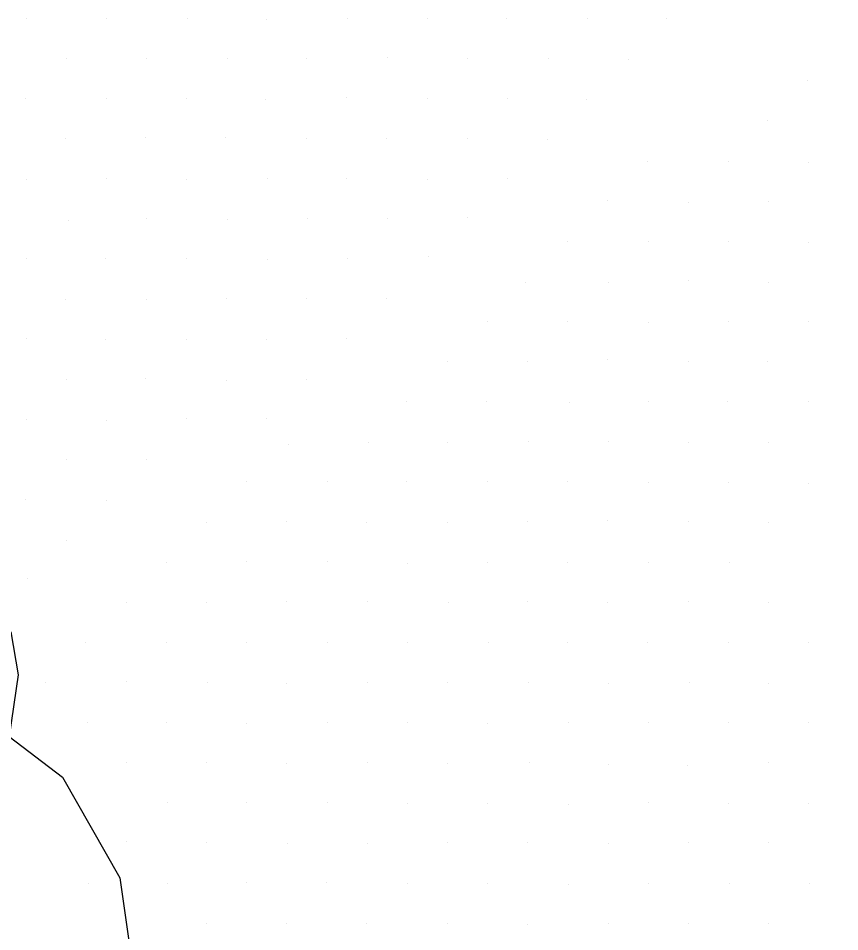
# Model space of a CAD drawing. Extents: x 1602514 to 1609837, y 863887 to 871157.
# Drawn here: x 1605730.7 to 1605875.4, y 867352.1 to 867513 of the extents above; entities that cross this region are included whole.
import ezdxf

# ---------------------------------------------------------------- set-up
doc = ezdxf.new("R2010")
doc.units = 0
doc.layers.add('Survey-Ridge Lines', color=7, linetype='Continuous')
doc.layers.add('Survey-Spot dirt', color=7, linetype='Continuous')

msp = doc.modelspace()

# ---------------------------------------------------------------- linework, layer by layer
at = {"layer": 'Survey-Ridge Lines'}
msp.add_lwpolyline([(1605729.44, 867404.9), (1605730.73, 867397.37), (1605729.16, 867386.47), (1605738.51, 867379.33), (1605748.64, 867361.59), (1605751.11, 867344.36), (1605756.2, 867325.17), (1605778.09, 867311.56), (1605801.41, 867284.08), (1605818.75, 867267.16), (1605852.41, 867253.35), (1605869.78, 867217.78), (1605905.28, 867186.75)], dxfattribs=at)
msp.add_lwpolyline([(1605729.44, 867404.9), (1605730.73, 867397.37), (1605729.16, 867386.47), (1605738.51, 867379.33), (1605748.64, 867361.59), (1605751.11, 867344.36), (1605756.2, 867325.17), (1605778.09, 867311.56), (1605801.41, 867284.08), (1605818.75, 867267.16), (1605852.41, 867253.35), (1605869.78, 867217.78), (1605905.28, 867186.75)], dxfattribs=at)
at = {"layer": 'Survey-Spot dirt'}
for p, q in [((1605732.16, 867512.98), (1605732.16, 867512.98)), ((1605732.16, 867512.98), (1605732.16, 867512.98)), ((1605760.47, 867512.94), (1605760.47, 867512.94)), ((1605760.47, 867512.94), (1605760.47, 867512.94)), ((1605788.73, 867512.95), (1605788.73, 867512.95)), ((1605788.73, 867512.95), (1605788.73, 867512.95)), ((1605830.96, 867512.99), (1605830.96, 867512.99)), ((1605830.96, 867512.99), (1605830.96, 867512.99)), ((1605844.9, 867512.99), (1605844.9, 867512.99)), ((1605844.9, 867512.99), (1605844.9, 867512.99)), ((1605746.3, 867512.92), (1605746.3, 867512.92)), ((1605746.3, 867512.92), (1605746.3, 867512.92)), ((1605774.46, 867512.85), (1605774.46, 867512.85)), ((1605774.46, 867512.85), (1605774.46, 867512.85)), ((1605802.8, 867512.91), (1605802.8, 867512.91)), ((1605802.8, 867512.91), (1605802.8, 867512.91)), ((1605816.72, 867512.89), (1605816.72, 867512.89)), ((1605816.72, 867512.89), (1605816.72, 867512.89)), ((1605739.21, 867505.83), (1605739.21, 867505.83)), ((1605739.21, 867505.83), (1605739.21, 867505.83)), ((1605753.25, 867505.89), (1605753.25, 867505.89)), ((1605753.25, 867505.89), (1605753.25, 867505.89)), ((1605767.53, 867505.9), (1605767.53, 867505.9)), ((1605767.53, 867505.9), (1605767.53, 867505.9)), ((1605781.54, 867505.93), (1605781.54, 867505.93)), ((1605781.54, 867505.93), (1605781.54, 867505.93)), ((1605795.81, 867506.1), (1605795.81, 867506.1)), ((1605795.81, 867506.1), (1605795.81, 867506.1)), ((1605809.79, 867505.84), (1605809.79, 867505.84)), ((1605809.79, 867505.84), (1605809.79, 867505.84)), ((1605824.04, 867505.84), (1605824.04, 867505.84)), ((1605824.04, 867505.84), (1605824.04, 867505.84)), ((1605838.14, 867505.77), (1605838.14, 867505.77)), ((1605838.14, 867505.77), (1605838.14, 867505.77)), ((1605869.76, 867502.01), (1605869.76, 867502.01)), ((1605869.76, 867502.01), (1605869.76, 867502.01)), ((1605732.07, 867498.81), (1605732.07, 867498.81)), ((1605732.07, 867498.81), (1605732.07, 867498.81)), ((1605746.27, 867498.9), (1605746.27, 867498.9)), ((1605746.27, 867498.9), (1605746.27, 867498.9)), ((1605760.39, 867498.9), (1605760.39, 867498.9)), ((1605760.39, 867498.9), (1605760.39, 867498.9)), ((1605774.37, 867498.74), (1605774.37, 867498.74)), ((1605774.37, 867498.74), (1605774.37, 867498.74)), ((1605788.47, 867499.01), (1605788.47, 867499.01)), ((1605788.47, 867499.01), (1605788.47, 867499.01)), ((1605802.87, 867498.8), (1605802.87, 867498.8)), ((1605802.87, 867498.8), (1605802.87, 867498.8)), ((1605816.92, 867498.91), (1605816.92, 867498.91)), ((1605816.92, 867498.91), (1605816.92, 867498.91)), ((1605830.85, 867498.76), (1605830.85, 867498.76)), ((1605830.85, 867498.76), (1605830.85, 867498.76)), ((1605862.66, 867494.9), (1605862.66, 867494.9)), ((1605862.66, 867494.9), (1605862.66, 867494.9)), ((1605739.14, 867491.85), (1605739.14, 867491.85)), ((1605739.14, 867491.85), (1605739.14, 867491.85)), ((1605753.17, 867491.95), (1605753.17, 867491.95)), ((1605753.17, 867491.95), (1605753.17, 867491.95)), ((1605767.23, 867491.99), (1605767.23, 867491.99)), ((1605767.23, 867491.99), (1605767.23, 867491.99)), ((1605781.55, 867491.81), (1605781.55, 867491.81)), ((1605781.55, 867491.81), (1605781.55, 867491.81)), ((1605795.66, 867491.76), (1605795.66, 867491.76)), ((1605795.66, 867491.76), (1605795.66, 867491.76)), ((1605809.9, 867491.8), (1605809.9, 867491.8)), ((1605809.9, 867491.8), (1605809.9, 867491.8)), ((1605823.94, 867491.69), (1605823.94, 867491.69)), ((1605823.94, 867491.69), (1605823.94, 867491.69)), ((1605841.61, 867487.81), (1605841.61, 867487.81)), ((1605841.61, 867487.81), (1605841.61, 867487.81)), ((1605855.9, 867487.8), (1605855.9, 867487.8)), ((1605855.9, 867487.8), (1605855.9, 867487.8)), ((1605869.85, 867487.64), (1605869.85, 867487.64)), ((1605869.85, 867487.64), (1605869.85, 867487.64)), ((1605732.15, 867484.63), (1605732.15, 867484.63)), ((1605732.15, 867484.63), (1605732.15, 867484.63)), ((1605746.22, 867484.68), (1605746.22, 867484.68)), ((1605746.22, 867484.68), (1605746.22, 867484.68)), ((1605760.34, 867484.66), (1605760.34, 867484.66)), ((1605760.34, 867484.66), (1605760.34, 867484.66)), ((1605774.7, 867484.75), (1605774.7, 867484.75)), ((1605774.7, 867484.75), (1605774.7, 867484.75)), ((1605788.6, 867484.73), (1605788.6, 867484.73)), ((1605788.6, 867484.73), (1605788.6, 867484.73)), ((1605802.73, 867484.57), (1605802.73, 867484.57)), ((1605802.73, 867484.57), (1605802.73, 867484.57)), ((1605816.92, 867484.7), (1605816.92, 867484.7)), ((1605816.92, 867484.7), (1605816.92, 867484.7)), ((1605834.57, 867480.93), (1605834.57, 867480.93)), ((1605834.57, 867480.93), (1605834.57, 867480.93)), ((1605848.74, 867480.56), (1605848.74, 867480.56)), ((1605848.74, 867480.56), (1605848.74, 867480.56)), ((1605862.88, 867480.7), (1605862.88, 867480.7)), ((1605862.88, 867480.7), (1605862.88, 867480.7)), ((1605753.35, 867477.7), (1605753.35, 867477.7)), ((1605753.35, 867477.7), (1605753.35, 867477.7)), ((1605767.53, 867477.55), (1605767.53, 867477.55)), ((1605767.53, 867477.55), (1605767.53, 867477.55)), ((1605781.76, 867477.76), (1605781.76, 867477.76)), ((1605781.76, 867477.76), (1605781.76, 867477.76)), ((1605795.81, 867477.67), (1605795.81, 867477.67)), ((1605795.81, 867477.67), (1605795.81, 867477.67)), ((1605809.81, 867477.86), (1605809.81, 867477.86)), ((1605809.81, 867477.86), (1605809.81, 867477.86)), ((1605739.56, 867477.45), (1605739.56, 867477.45)), ((1605739.56, 867477.45), (1605739.56, 867477.45)), ((1605827.48, 867473.65), (1605827.48, 867473.65)), ((1605827.48, 867473.65), (1605827.48, 867473.65)), ((1605841.68, 867473.71), (1605841.68, 867473.71)), ((1605841.68, 867473.71), (1605841.68, 867473.71)), ((1605855.8, 867473.72), (1605855.8, 867473.72)), ((1605855.8, 867473.72), (1605855.8, 867473.72)), ((1605869.91, 867473.52), (1605869.91, 867473.52)), ((1605869.91, 867473.52), (1605869.91, 867473.52)), ((1605732.21, 867470.68), (1605732.21, 867470.68)), ((1605732.21, 867470.68), (1605732.21, 867470.68)), ((1605746.09, 867470.62), (1605746.09, 867470.62)), ((1605746.09, 867470.62), (1605746.09, 867470.62)), ((1605760.3, 867470.59), (1605760.3, 867470.59)), ((1605760.3, 867470.59), (1605760.3, 867470.59)), ((1605774.61, 867470.54), (1605774.61, 867470.54)), ((1605774.61, 867470.54), (1605774.61, 867470.54)), ((1605788.68, 867470.73), (1605788.68, 867470.73)), ((1605788.68, 867470.73), (1605788.68, 867470.73)), ((1605802.93, 867471.06), (1605802.93, 867471.06)), ((1605802.93, 867471.06), (1605802.93, 867471.06)), ((1605820.1, 867466.51), (1605820.1, 867466.51)), ((1605820.1, 867466.51), (1605820.1, 867466.51)), ((1605834.68, 867466.48), (1605834.68, 867466.48)), ((1605834.68, 867466.48), (1605834.68, 867466.48)), ((1605848.8, 867466.72), (1605848.8, 867466.72)), ((1605848.8, 867466.72), (1605848.8, 867466.72)), ((1605862.82, 867466.48), (1605862.82, 867466.48)), ((1605862.82, 867466.48), (1605862.82, 867466.48)), ((1605739.12, 867463.53), (1605739.12, 867463.53)), ((1605739.12, 867463.53), (1605739.12, 867463.53)), ((1605753.33, 867463.53), (1605753.33, 867463.53)), ((1605753.33, 867463.53), (1605753.33, 867463.53)), ((1605767.48, 867463.63), (1605767.48, 867463.63)), ((1605767.48, 867463.63), (1605767.48, 867463.63)), ((1605781.58, 867463.61), (1605781.58, 867463.61)), ((1605781.58, 867463.61), (1605781.58, 867463.61)), ((1605795.65, 867463.61), (1605795.65, 867463.61)), ((1605795.65, 867463.61), (1605795.65, 867463.61)), ((1605813.47, 867459.55), (1605813.47, 867459.55)), ((1605813.47, 867459.55), (1605813.47, 867459.55)), ((1605827.49, 867459.56), (1605827.49, 867459.56)), ((1605827.49, 867459.56), (1605827.49, 867459.56)), ((1605841.73, 867459.45), (1605841.73, 867459.45)), ((1605841.73, 867459.45), (1605841.73, 867459.45)), ((1605855.84, 867459.61), (1605855.84, 867459.61)), ((1605855.84, 867459.61), (1605855.84, 867459.61)), ((1605869.92, 867459.53), (1605869.92, 867459.53)), ((1605869.92, 867459.53), (1605869.92, 867459.53)), ((1605732.22, 867456.64), (1605732.22, 867456.64)), ((1605732.22, 867456.64), (1605732.22, 867456.64)), ((1605746.1, 867456.45), (1605746.1, 867456.45)), ((1605746.1, 867456.45), (1605746.1, 867456.45)), ((1605760.36, 867456.49), (1605760.36, 867456.49)), ((1605760.36, 867456.49), (1605760.36, 867456.49)), ((1605774.49, 867456.43), (1605774.49, 867456.43)), ((1605774.49, 867456.43), (1605774.49, 867456.43)), ((1605788.54, 867456.56), (1605788.54, 867456.56)), ((1605788.54, 867456.56), (1605788.54, 867456.56)), ((1605806.32, 867452.57), (1605806.32, 867452.57)), ((1605806.32, 867452.57), (1605806.32, 867452.57)), ((1605820.44, 867452.56), (1605820.44, 867452.56)), ((1605820.44, 867452.56), (1605820.44, 867452.56)), ((1605834.51, 867452.8), (1605834.51, 867452.8)), ((1605834.51, 867452.8), (1605834.51, 867452.8)), ((1605848.84, 867452.46), (1605848.84, 867452.46)), ((1605848.84, 867452.46), (1605848.84, 867452.46)), ((1605862.74, 867452.51), (1605862.74, 867452.51)), ((1605862.74, 867452.51), (1605862.74, 867452.51)), ((1605739.27, 867449.33), (1605739.27, 867449.33)), ((1605739.27, 867449.33), (1605739.27, 867449.33)), ((1605753.22, 867449.56), (1605753.22, 867449.56)), ((1605753.22, 867449.56), (1605753.22, 867449.56)), ((1605767.37, 867449.23), (1605767.37, 867449.23)), ((1605767.37, 867449.23), (1605767.37, 867449.23)), ((1605781.59, 867449.44), (1605781.59, 867449.44)), ((1605781.59, 867449.44), (1605781.59, 867449.44)), ((1605799.19, 867445.48), (1605799.19, 867445.48)), ((1605799.19, 867445.48), (1605799.19, 867445.48)), ((1605813.29, 867445.41), (1605813.29, 867445.41)), ((1605813.29, 867445.41), (1605813.29, 867445.41)), ((1605827.74, 867445.36), (1605827.74, 867445.36)), ((1605827.74, 867445.36), (1605827.74, 867445.36)), ((1605841.67, 867445.55), (1605841.67, 867445.55)), ((1605841.67, 867445.55), (1605841.67, 867445.55)), ((1605855.74, 867445.42), (1605855.74, 867445.42)), ((1605855.74, 867445.42), (1605855.74, 867445.42)), ((1605869.85, 867445.44), (1605869.85, 867445.44)), ((1605869.85, 867445.44), (1605869.85, 867445.44)), ((1605732.15, 867442.32), (1605732.15, 867442.32)), ((1605732.15, 867442.32), (1605732.15, 867442.32)), ((1605746.32, 867442.23), (1605746.32, 867442.23)), ((1605746.32, 867442.23), (1605746.32, 867442.23)), ((1605760.33, 867442.55), (1605760.33, 867442.55)), ((1605760.33, 867442.55), (1605760.33, 867442.55)), ((1605774.48, 867442.5), (1605774.48, 867442.5)), ((1605774.48, 867442.5), (1605774.48, 867442.5)), ((1605778.3, 867437.98), (1605778.3, 867437.98)), ((1605778.3, 867437.98), (1605778.3, 867437.98)), ((1605792.37, 867438.33), (1605792.37, 867438.33)), ((1605792.37, 867438.33), (1605792.37, 867438.33)), ((1605806.27, 867438.27), (1605806.27, 867438.27)), ((1605806.27, 867438.27), (1605806.27, 867438.27)), ((1605820.54, 867438.48), (1605820.54, 867438.48)), ((1605820.54, 867438.48), (1605820.54, 867438.48)), ((1605834.62, 867438.44), (1605834.62, 867438.44)), ((1605834.62, 867438.44), (1605834.62, 867438.44)), ((1605848.82, 867438.35), (1605848.82, 867438.35)), ((1605848.82, 867438.35), (1605848.82, 867438.35)), ((1605862.91, 867438.31), (1605862.91, 867438.31)), ((1605862.91, 867438.31), (1605862.91, 867438.31)), ((1605739.21, 867435.28), (1605739.21, 867435.28)), ((1605739.21, 867435.28), (1605739.21, 867435.28)), ((1605753.26, 867435.25), (1605753.26, 867435.25)), ((1605753.26, 867435.25), (1605753.26, 867435.25)), ((1605770.97, 867431.38), (1605770.97, 867431.38)), ((1605770.97, 867431.38), (1605770.97, 867431.38)), ((1605785.29, 867431.35), (1605785.29, 867431.35)), ((1605785.29, 867431.35), (1605785.29, 867431.35)), ((1605799.12, 867431.38), (1605799.12, 867431.38)), ((1605799.12, 867431.38), (1605799.12, 867431.38)), ((1605813.46, 867431.41), (1605813.46, 867431.41)), ((1605813.46, 867431.41), (1605813.46, 867431.41)), ((1605827.41, 867431.35), (1605827.41, 867431.35)), ((1605827.41, 867431.35), (1605827.41, 867431.35)), ((1605841.69, 867431.22), (1605841.69, 867431.22)), ((1605841.69, 867431.22), (1605841.69, 867431.22)), ((1605855.91, 867431.27), (1605855.91, 867431.27)), ((1605855.91, 867431.27), (1605855.91, 867431.27)), ((1605869.98, 867431.1), (1605869.98, 867431.1)), ((1605869.98, 867431.1), (1605869.98, 867431.1)), ((1605732.05, 867428.22), (1605732.05, 867428.22)), ((1605732.05, 867428.22), (1605732.05, 867428.22)), ((1605746.26, 867428.09), (1605746.26, 867428.09)), ((1605746.26, 867428.09), (1605746.26, 867428.09)), ((1605834.53, 867424.47), (1605834.53, 867424.47)), ((1605834.53, 867424.47), (1605834.53, 867424.47)), ((1605763.92, 867424.17), (1605763.92, 867424.17)), ((1605763.92, 867424.17), (1605763.92, 867424.17)), ((1605777.94, 867424.36), (1605777.94, 867424.36)), ((1605777.94, 867424.36), (1605777.94, 867424.36)), ((1605792.16, 867424.23), (1605792.16, 867424.23)), ((1605792.16, 867424.23), (1605792.16, 867424.23)), ((1605806.27, 867424.21), (1605806.27, 867424.21)), ((1605806.27, 867424.21), (1605806.27, 867424.21)), ((1605820.42, 867424.28), (1605820.42, 867424.28)), ((1605820.42, 867424.28), (1605820.42, 867424.28)), ((1605848.74, 867424.28), (1605848.74, 867424.28)), ((1605848.74, 867424.28), (1605848.74, 867424.28)), ((1605862.87, 867424.26), (1605862.87, 867424.26)), ((1605862.87, 867424.26), (1605862.87, 867424.26)), ((1605739.18, 867421.05), (1605739.18, 867421.05)), ((1605739.18, 867421.05), (1605739.18, 867421.05)), ((1605756.79, 867417.15), (1605756.79, 867417.15)), ((1605756.79, 867417.15), (1605756.79, 867417.15)), ((1605770.95, 867417.26), (1605770.95, 867417.26)), ((1605770.95, 867417.26), (1605770.95, 867417.26)), ((1605785.16, 867417.33), (1605785.16, 867417.33)), ((1605785.16, 867417.33), (1605785.16, 867417.33)), ((1605799.25, 867417.02), (1605799.25, 867417.02)), ((1605799.25, 867417.02), (1605799.25, 867417.02)), ((1605813.45, 867417.21), (1605813.45, 867417.21)), ((1605813.45, 867417.21), (1605813.45, 867417.21)), ((1605827.43, 867417.16), (1605827.43, 867417.16)), ((1605827.43, 867417.16), (1605827.43, 867417.16)), ((1605841.68, 867417.18), (1605841.68, 867417.18)), ((1605841.68, 867417.18), (1605841.68, 867417.18)), ((1605855.97, 867417.1), (1605855.97, 867417.1)), ((1605855.97, 867417.1), (1605855.97, 867417.1)), ((1605732.3, 867414.29), (1605732.3, 867414.29)), ((1605732.3, 867414.29), (1605732.3, 867414.29)), ((1605749.78, 867410.13), (1605749.78, 867410.13)), ((1605749.78, 867410.13), (1605749.78, 867410.13)), ((1605763.93, 867410.15), (1605763.93, 867410.15)), ((1605763.93, 867410.15), (1605763.93, 867410.15)), ((1605778.01, 867410.18), (1605778.01, 867410.18)), ((1605778.01, 867410.18), (1605778.01, 867410.18)), ((1605792.2, 867410.2), (1605792.2, 867410.2)), ((1605792.2, 867410.2), (1605792.2, 867410.2)), ((1605806.43, 867410.04), (1605806.43, 867410.04)), ((1605806.43, 867410.04), (1605806.43, 867410.04)), ((1605820.44, 867410.21), (1605820.44, 867410.21)), ((1605820.44, 867410.21), (1605820.44, 867410.21)), ((1605834.46, 867410), (1605834.46, 867410)), ((1605834.46, 867410), (1605834.46, 867410)), ((1605848.79, 867410.18), (1605848.79, 867410.18)), ((1605848.79, 867410.18), (1605848.79, 867410.18)), ((1605862.87, 867410.04), (1605862.87, 867410.04)), ((1605862.87, 867410.04), (1605862.87, 867410.04)), ((1605742.63, 867403.06), (1605742.63, 867403.06)), ((1605742.63, 867403.06), (1605742.63, 867403.06)), ((1605756.81, 867403), (1605756.81, 867403)), ((1605756.81, 867403), (1605756.81, 867403)), ((1605770.89, 867403), (1605770.89, 867403)), ((1605770.89, 867403), (1605770.89, 867403)), ((1605785.14, 867403.07), (1605785.14, 867403.07)), ((1605785.14, 867403.07), (1605785.14, 867403.07)), ((1605799.28, 867402.97), (1605799.28, 867402.97)), ((1605799.28, 867402.97), (1605799.28, 867402.97)), ((1605813.48, 867403.01), (1605813.48, 867403.01)), ((1605813.48, 867403.01), (1605813.48, 867403.01)), ((1605827.44, 867402.99), (1605827.44, 867402.99)), ((1605827.44, 867402.99), (1605827.44, 867402.99)), ((1605841.63, 867403.07), (1605841.63, 867403.07)), ((1605841.63, 867403.07), (1605841.63, 867403.07)), ((1605855.88, 867402.99), (1605855.88, 867402.99)), ((1605855.88, 867402.99), (1605855.88, 867402.99)), ((1605869.92, 867403.13), (1605869.92, 867403.13)), ((1605869.92, 867403.13), (1605869.92, 867403.13)), ((1605735.56, 867396.04), (1605735.56, 867396.04)), ((1605735.56, 867396.04), (1605735.56, 867396.04)), ((1605749.88, 867396.16), (1605749.88, 867396.16)), ((1605749.88, 867396.16), (1605749.88, 867396.16)), ((1605764.01, 867395.93), (1605764.01, 867395.93)), ((1605764.01, 867395.93), (1605764.01, 867395.93)), ((1605778.05, 867395.86), (1605778.05, 867395.86)), ((1605778.05, 867395.86), (1605778.05, 867395.86)), ((1605792.22, 867395.96), (1605792.22, 867395.96)), ((1605792.22, 867395.96), (1605792.22, 867395.96)), ((1605806.38, 867396.04), (1605806.38, 867396.04)), ((1605806.38, 867396.04), (1605806.38, 867396.04)), ((1605820.56, 867395.91), (1605820.56, 867395.91)), ((1605820.56, 867395.91), (1605820.56, 867395.91)), ((1605834.65, 867395.9), (1605834.65, 867395.9)), ((1605834.65, 867395.9), (1605834.65, 867395.9)), ((1605848.9, 867396.02), (1605848.9, 867396.02)), ((1605848.9, 867396.02), (1605848.9, 867396.02)), ((1605862.96, 867395.85), (1605862.96, 867395.85)), ((1605862.96, 867395.85), (1605862.96, 867395.85)), ((1605742.87, 867389.02), (1605742.87, 867389.02)), ((1605742.87, 867389.02), (1605742.87, 867389.02)), ((1605756.9, 867388.93), (1605756.9, 867388.93)), ((1605756.9, 867388.93), (1605756.9, 867388.93)), ((1605770.92, 867388.77), (1605770.92, 867388.77)), ((1605770.92, 867388.77), (1605770.92, 867388.77)), ((1605785.22, 867388.91), (1605785.22, 867388.91)), ((1605785.22, 867388.91), (1605785.22, 867388.91)), ((1605799.32, 867388.9), (1605799.32, 867388.9)), ((1605799.32, 867388.9), (1605799.32, 867388.9)), ((1605813.45, 867388.72), (1605813.45, 867388.72)), ((1605813.45, 867388.72), (1605813.45, 867388.72)), ((1605827.65, 867388.95), (1605827.65, 867388.95)), ((1605827.65, 867388.95), (1605827.65, 867388.95)), ((1605841.8, 867388.94), (1605841.8, 867388.94)), ((1605841.8, 867388.94), (1605841.8, 867388.94)), ((1605855.81, 867388.95), (1605855.81, 867388.95)), ((1605855.81, 867388.95), (1605855.81, 867388.95)), ((1605869.99, 867388.91), (1605869.99, 867388.91)), ((1605869.99, 867388.91), (1605869.99, 867388.91)), ((1605749.78, 867381.82), (1605749.78, 867381.82)), ((1605749.78, 867381.82), (1605749.78, 867381.82)), ((1605763.94, 867381.82), (1605763.94, 867381.82)), ((1605763.94, 867381.82), (1605763.94, 867381.82)), ((1605777.98, 867381.81), (1605777.98, 867381.81)), ((1605777.98, 867381.81), (1605777.98, 867381.81)), ((1605792.18, 867381.85), (1605792.18, 867381.85)), ((1605792.18, 867381.85), (1605792.18, 867381.85)), ((1605806.35, 867381.8), (1605806.35, 867381.8)), ((1605806.35, 867381.8), (1605806.35, 867381.8)), ((1605820.73, 867381.85), (1605820.73, 867381.85)), ((1605820.73, 867381.85), (1605820.73, 867381.85)), ((1605834.61, 867381.6), (1605834.61, 867381.6)), ((1605834.61, 867381.6), (1605834.61, 867381.6)), ((1605848.69, 867381.32), (1605848.69, 867381.32)), ((1605848.69, 867381.32), (1605848.69, 867381.32)), ((1605862.86, 867381.89), (1605862.86, 867381.89)), ((1605862.86, 867381.89), (1605862.86, 867381.89)), ((1605757.07, 867374.82), (1605757.07, 867374.82)), ((1605757.07, 867374.82), (1605757.07, 867374.82)), ((1605771.01, 867374.9), (1605771.01, 867374.9)), ((1605771.01, 867374.9), (1605771.01, 867374.9)), ((1605785.18, 867374.81), (1605785.18, 867374.81)), ((1605785.18, 867374.81), (1605785.18, 867374.81)), ((1605799.26, 867374.66), (1605799.26, 867374.66)), ((1605799.26, 867374.66), (1605799.26, 867374.66)), ((1605813.42, 867374.67), (1605813.42, 867374.67)), ((1605813.42, 867374.67), (1605813.42, 867374.67)), ((1605841.68, 867374.87), (1605841.68, 867374.87)), ((1605841.68, 867374.87), (1605841.68, 867374.87)), ((1605855.89, 867374.7), (1605855.89, 867374.7)), ((1605855.89, 867374.7), (1605855.89, 867374.7)), ((1605869.94, 867374.72), (1605869.94, 867374.72)), ((1605869.94, 867374.72), (1605869.94, 867374.72)), ((1605827.61, 867374.5), (1605827.61, 867374.5)), ((1605827.61, 867374.5), (1605827.61, 867374.5)), ((1605749.79, 867367.91), (1605749.79, 867367.91)), ((1605749.79, 867367.91), (1605749.79, 867367.91)), ((1605763.93, 867367.83), (1605763.93, 867367.83)), ((1605763.93, 867367.83), (1605763.93, 867367.83)), ((1605778.19, 867367.63), (1605778.19, 867367.63)), ((1605778.19, 867367.63), (1605778.19, 867367.63)), ((1605792.18, 867367.66), (1605792.18, 867367.66)), ((1605792.18, 867367.66), (1605792.18, 867367.66)), ((1605806.35, 867367.73), (1605806.35, 867367.73)), ((1605806.35, 867367.73), (1605806.35, 867367.73)), ((1605820.42, 867367.73), (1605820.42, 867367.73)), ((1605820.42, 867367.73), (1605820.42, 867367.73)), ((1605834.63, 867367.65), (1605834.63, 867367.65)), ((1605834.63, 867367.65), (1605834.63, 867367.65)), ((1605848.82, 867367.75), (1605848.82, 867367.75)), ((1605848.82, 867367.75), (1605848.82, 867367.75)), ((1605862.9, 867367.75), (1605862.9, 867367.75)), ((1605862.9, 867367.75), (1605862.9, 867367.75)), ((1605743.07, 867360.6), (1605743.07, 867360.6)), ((1605743.07, 867360.6), (1605743.07, 867360.6)), ((1605756.98, 867360.64), (1605756.98, 867360.64)), ((1605756.98, 867360.64), (1605756.98, 867360.64)), ((1605770.89, 867360.7), (1605770.89, 867360.7)), ((1605770.89, 867360.7), (1605770.89, 867360.7)), ((1605785.11, 867360.69), (1605785.11, 867360.69)), ((1605785.11, 867360.69), (1605785.11, 867360.69)), ((1605799.3, 867360.67), (1605799.3, 867360.67)), ((1605799.3, 867360.67), (1605799.3, 867360.67)), ((1605813.44, 867360.57), (1605813.44, 867360.57)), ((1605813.44, 867360.57), (1605813.44, 867360.57)), ((1605827.61, 867360.5), (1605827.61, 867360.5)), ((1605827.61, 867360.5), (1605827.61, 867360.5)), ((1605841.72, 867360.56), (1605841.72, 867360.56)), ((1605841.72, 867360.56), (1605841.72, 867360.56)), ((1605856, 867360.63), (1605856, 867360.63)), ((1605856, 867360.63), (1605856, 867360.63)), ((1605870.03, 867360.64), (1605870.03, 867360.64)), ((1605870.03, 867360.64), (1605870.03, 867360.64)), ((1605763.88, 867353.59), (1605763.88, 867353.59)), ((1605763.88, 867353.59), (1605763.88, 867353.59)), ((1605777.99, 867353.52), (1605777.99, 867353.52)), ((1605777.99, 867353.52), (1605777.99, 867353.52)), ((1605792.1, 867353.58), (1605792.1, 867353.58)), ((1605792.1, 867353.58), (1605792.1, 867353.58)), ((1605806.4, 867353.54), (1605806.4, 867353.54)), ((1605806.4, 867353.54), (1605806.4, 867353.54)), ((1605820.41, 867353.46), (1605820.41, 867353.46)), ((1605820.41, 867353.46), (1605820.41, 867353.46)), ((1605834.76, 867353.61), (1605834.76, 867353.61)), ((1605834.76, 867353.61), (1605834.76, 867353.61)), ((1605848.85, 867353.59), (1605848.85, 867353.59)), ((1605848.85, 867353.59), (1605848.85, 867353.59)), ((1605862.9, 867353.48), (1605862.9, 867353.48)), ((1605862.9, 867353.48), (1605862.9, 867353.48))]:
    msp.add_line(p, q, dxfattribs=at)

doc.saveas('drawing.dxf')
